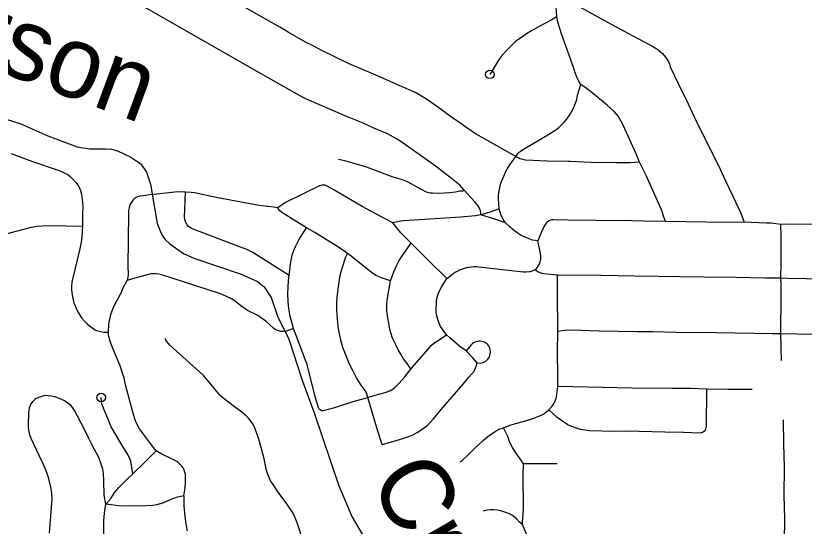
# Model space of a CAD drawing. Extents: x -19 to 366, y -4 to 359.
# Drawn here: x 150.163 to 151.042, y 193.267 to 193.836 of the extents above; entities that cross this region are included whole.
import ezdxf

# ---------------------------------------------------------------- set-up
doc = ezdxf.new("R2010")
doc.units = 0
for name, color, linetype in [('R_Striping', 7, 'Continuous'), ('R_Temp Easement', 7, 'Continuous'), ('Sheet Fence', 7, 'Continuous')]:
    doc.layers.add(name, color=color, linetype=linetype)

msp = doc.modelspace()

# ---------------------------------------------------------------- linework, layer by layer
at = {"layer": 'R_Striping'}
for points in [[(150.72015, 193.67925), (150.67618, 193.70419), (150.67058, 193.70765), (150.66447, 193.71163), (150.65778, 193.7166), (150.64733, 193.72382), (150.63711, 193.73149), (150.62298, 193.74156), (150.60937, 193.75003), (150.59015, 193.75819), (150.57287, 193.76594), (150.56157, 193.77065), (150.53448, 193.78251), (150.50494, 193.79696), (150.49507, 193.80211), (150.48606, 193.80655), (150.46673, 193.81769), (150.45747, 193.82327), (150.44294, 193.83144), (150.37229, 193.87188), (150.31563, 193.90392)], [(150.6628, 193.64156), (150.6578, 193.64726), (150.6469, 193.6562), (150.63536, 193.66505), (150.62785, 193.67065), (150.60613, 193.68574), (150.59204, 193.6959), (150.58731, 193.6988), (150.57715, 193.70445), (150.56197, 193.71071), (150.54938, 193.71669), (150.53265, 193.72337), (150.5147, 193.73108), (150.4872, 193.74312), (150.48193, 193.74577), (150.44499, 193.7663), (150.3871, 193.79954), (150.32802, 193.8332), (150.28854, 193.85605)], [(150.76602, 193.83502), (150.76523, 193.84495), (150.76442, 193.8515), (150.76434, 193.85419), (150.76441, 193.85502), (150.76467, 193.85581), (150.76512, 193.85651), (150.76574, 193.85707)], [(150.79255, 193.84516), (150.82663, 193.82642), (150.85063, 193.81342), (150.86957, 193.80336), (150.87267, 193.80186), (150.87568, 193.80016), (150.87853, 193.79824), (150.88127, 193.79614), (150.88383, 193.79385), (150.88572, 193.79169), (150.88814, 193.78824), (150.89027, 193.78444), (150.89141, 193.78182), (150.89234, 193.77912), (150.90143, 193.7597), (150.91222, 193.73767), (150.92144, 193.71787), (150.94556, 193.66988), (150.95394, 193.65206), (150.96222, 193.63501), (150.971, 193.61597), (150.97474, 193.60604)], [(150.76602, 193.83502), (150.76059, 193.83135), (150.75112, 193.82647), (150.73705, 193.81883), (150.73223, 193.81582), (150.72757, 193.81257), (150.72353, 193.80974), (150.71969, 193.80669), (150.71603, 193.80344), (150.70936, 193.79679), (150.70638, 193.79345), (150.70354, 193.78996), (150.70091, 193.78632), (150.69138, 193.77061)], [(150.78598, 193.77355), (150.78554, 193.77476), (150.78119, 193.78801), (150.77149, 193.81461), (150.76711, 193.8289), (150.76602, 193.83502)], [(150.79268, 193.7593), (150.79039, 193.76303), (150.78846, 193.76667), (150.78598, 193.77355)], [(150.72015, 193.67925), (150.72203, 193.68186), (150.72348, 193.68353), (150.72556, 193.68522), (150.72943, 193.6878), (150.75592, 193.70338), (150.76473, 193.7089), (150.76811, 193.71155), (150.77113, 193.71426), (150.7743, 193.71746), (150.7767, 193.7203), (150.77894, 193.72328), (150.781, 193.72639), (150.78287, 193.7296), (150.78455, 193.73293), (150.78694, 193.73854), (150.78816, 193.74265), (150.78899, 193.74729), (150.79268, 193.7593)], [(150.85792, 193.67282), (150.85447, 193.68194), (150.83972, 193.71413), (150.8373, 193.71904), (150.83465, 193.72384), (150.83001, 193.72926), (150.82208, 193.73626), (150.8032, 193.75205), (150.79759, 193.75611), (150.79268, 193.7593)], [(150.15803, 193.68253), (150.18189, 193.67367), (150.20818, 193.66475), (150.21347, 193.6628), (150.21873, 193.66038), (150.22102, 193.65908), (150.22391, 193.6568), (150.22715, 193.65371), (150.23021, 193.6503), (150.23328, 193.64582), (150.23434, 193.64376)], [(150.70158, 193.62069), (150.70094, 193.63183), (150.70104, 193.6354), (150.70136, 193.63894), (150.70192, 193.64246), (150.70272, 193.64593), (150.70373, 193.64935), (150.70679, 193.65715), (150.70886, 193.66152), (150.71115, 193.66578), (150.71363, 193.66992), (150.72015, 193.67925)], [(150.85792, 193.67282), (150.84752, 193.67208), (150.83229, 193.67218), (150.80426, 193.67257), (150.78074, 193.67346), (150.77912, 193.67352), (150.75524, 193.67397), (150.73123, 193.67523), (150.72666, 193.6761), (150.72468, 193.67667), (150.72015, 193.67925)], [(150.6628, 193.64156), (150.66107, 193.64071), (150.65793, 193.64039), (150.65324, 193.63959), (150.64631, 193.63868), (150.63427, 193.63812), (150.62737, 193.63826), (150.62516, 193.63843), (150.62297, 193.63879), (150.62085, 193.63934), (150.60961, 193.64541), (150.60459, 193.64837), (150.59943, 193.65089), (150.59408, 193.65304), (150.58363, 193.65624), (150.55487, 193.66703), (150.54921, 193.66867), (150.5299, 193.67424), (150.5227, 193.67597)], [(150.88718, 193.60673), (150.88489, 193.61273), (150.8833, 193.61779), (150.87968, 193.62634), (150.86535, 193.65784), (150.85792, 193.67282)], [(150.23434, 193.64376), (150.23531, 193.6414), (150.2365, 193.63731), (150.23732, 193.63134), (150.23771, 193.6239), (150.2377, 193.61543), (150.23741, 193.60144)], [(150.58329, 193.6053), (150.57461, 193.60967), (150.54914, 193.62342), (150.5211, 193.63989), (150.51739, 193.64199), (150.51012, 193.64611), (150.50877, 193.64673), (150.50734, 193.64713), (150.50586, 193.6473), (150.50437, 193.64722), (150.50291, 193.64691), (150.50153, 193.64636), (150.46363, 193.62775), (150.45509, 193.62186)], [(150.31692, 193.63689), (150.31224, 193.63638), (150.30521, 193.63548), (150.30125, 193.63481), (150.29769, 193.63371), (150.29634, 193.63296), (150.29506, 193.63202), (150.29396, 193.63099), (150.29274, 193.62954), (150.29197, 193.62838), (150.2909, 193.62626), (150.29003, 193.62457), (150.28937, 193.62209), (150.28884, 193.61907), (150.28859, 193.61565), (150.28805, 193.55694), (150.28822, 193.54802), (150.28806, 193.54478), (150.28722, 193.54122)], [(150.35235, 193.63927), (150.3454, 193.63962), (150.34024, 193.6394), (150.31692, 193.63689)], [(150.46786, 193.5467), (150.43145, 193.56965), (150.42726, 193.57218), (150.4236, 193.57412), (150.42057, 193.57547), (150.41338, 193.5783), (150.36094, 193.59825), (150.35794, 193.59974), (150.35574, 193.60127), (150.35412, 193.60292), (150.35265, 193.60561), (150.35192, 193.60788), (150.35132, 193.61128), (150.35235, 193.63927)], [(150.45509, 193.62186), (150.44774, 193.62297), (150.43695, 193.6241), (150.43031, 193.62525), (150.3865, 193.6336), (150.36225, 193.63854), (150.35871, 193.63895), (150.35235, 193.63927)], [(150.68138, 193.61412), (150.68138, 193.61648), (150.68084, 193.61868), (150.67974, 193.62146), (150.67792, 193.62447), (150.67414, 193.62905), (150.6628, 193.64156)], [(150.4869, 193.59957), (150.46256, 193.61503), (150.4594, 193.6172), (150.45707, 193.61911), (150.45509, 193.62186)], [(150.70158, 193.62069), (150.69054, 193.61693), (150.68138, 193.61412)], [(150.70872, 193.60516), (150.70616, 193.60927), (150.70395, 193.61329), (150.70158, 193.62069)], [(150.68138, 193.61412), (150.67531, 193.6129), (150.65896, 193.61171), (150.59499, 193.60758), (150.59044, 193.60683), (150.58329, 193.6053)], [(150.70872, 193.60516), (150.69811, 193.60915), (150.68138, 193.61412)], [(150.88718, 193.60673), (150.86289, 193.60725), (150.84931, 193.60737), (150.80935, 193.60773), (150.77876, 193.60818), (150.76172, 193.60858), (150.76025, 193.6085), (150.75882, 193.60817), (150.75744, 193.60762), (150.75618, 193.60685), (150.75505, 193.60588), (150.75411, 193.60474), (150.752, 193.60174), (150.74895, 193.59537), (150.74487, 193.58513)], [(150.97474, 193.60604), (150.95549, 193.60562), (150.88718, 193.60673)], [(150.1226, 193.58512), (150.1722, 193.59839), (150.18067, 193.60046), (150.18616, 193.60141), (150.19275, 193.60204), (150.20027, 193.60222), (150.23741, 193.60144)], [(150.23741, 193.60144), (150.23723, 193.59556), (150.23688, 193.59048), (150.23651, 193.58709), (150.23597, 193.58385), (150.23404, 193.57484), (150.22659, 193.54415), (150.22579, 193.53934), (150.22531, 193.53478), (150.22522, 193.53067), (150.22593, 193.52507), (150.22699, 193.5197), (150.228, 193.51618), (150.22926, 193.51291), (150.23088, 193.50932), (150.23309, 193.50506), (150.23651, 193.49943), (150.23994, 193.49541), (150.24258, 193.49283), (150.24532, 193.49049), (150.24889, 193.48781), (150.25142, 193.48626), (150.25317, 193.48545), (150.2574, 193.48409), (150.26083, 193.48345), (150.26185, 193.48348), (150.2664, 193.4836)], [(150.46786, 193.5467), (150.46958, 193.56177), (150.4703, 193.56545), (150.47119, 193.56909), (150.47226, 193.57267), (150.47356, 193.57619), (150.47502, 193.57964), (150.47847, 193.58624), (150.4869, 193.59957)], [(150.53257, 193.57099), (150.52384, 193.57757), (150.49629, 193.59445), (150.4869, 193.59957)], [(150.60367, 193.58254), (150.59218, 193.59399), (150.58329, 193.6053)], [(150.74487, 193.58513), (150.73898, 193.58584), (150.73325, 193.58807), (150.72633, 193.59118), (150.72163, 193.59417), (150.71921, 193.59594), (150.71381, 193.60051), (150.70872, 193.60516)], [(151.01536, 193.60339), (151.00463, 193.60495), (150.99973, 193.60494), (150.97474, 193.60604)], [(151.07812, 193.60336), (151.02516, 193.60369), (151.01536, 193.60339)], [(151.01563, 193.5438), (151.01585, 193.56098), (151.01579, 193.58993), (151.01536, 193.60339)], [(150.58051, 193.54063), (150.58445, 193.55082), (150.58733, 193.55727), (150.59038, 193.56316), (150.59372, 193.56841), (150.60367, 193.58254)], [(150.64345, 193.54336), (150.62257, 193.56375), (150.60367, 193.58254)], [(150.74138, 193.55289), (150.74345, 193.55433), (150.74579, 193.55827), (150.74735, 193.56169), (150.74803, 193.56492), (150.74819, 193.56756), (150.74777, 193.57145), (150.74487, 193.58513)], [(150.55555, 193.41076), (150.55391, 193.41588), (150.55247, 193.41866), (150.54811, 193.42452), (150.54277, 193.43256), (150.53892, 193.44022), (150.53486, 193.44778), (150.53112, 193.45704), (150.52774, 193.46644), (150.52731, 193.46799), (150.52585, 193.47331), (150.52422, 193.48025), (150.5229, 193.48726), (150.52168, 193.49788), (150.52082, 193.50854), (150.52088, 193.51592), (150.52121, 193.52218), (150.52181, 193.52843), (150.52334, 193.5397), (150.52426, 193.54472), (150.52539, 193.54969), (150.52671, 193.55462), (150.53089, 193.56756), (150.53257, 193.57099)], [(150.58051, 193.54063), (150.56957, 193.54447), (150.56641, 193.54576), (150.56444, 193.5467), (150.55934, 193.54993), (150.53696, 193.56814), (150.53257, 193.57099)], [(150.64345, 193.54336), (150.64603, 193.54519), (150.64815, 193.54705), (150.6504, 193.54875), (150.65277, 193.55027), (150.65526, 193.55161), (150.65783, 193.55276), (150.66303, 193.55468), (150.66564, 193.55545), (150.6683, 193.55603), (150.67101, 193.55642), (150.67373, 193.55661), (150.67643, 193.5566), (150.67916, 193.5564), (150.72885, 193.55077), (150.73152, 193.55076), (150.735, 193.55098), (150.73618, 193.55123), (150.73858, 193.55173), (150.74138, 193.55289)], [(150.47247, 193.48754), (150.46479, 193.48466), (150.46132, 193.48417), (150.45985, 193.48415), (150.45861, 193.48433), (150.454, 193.48582), (150.4522, 193.48668), (150.45079, 193.48764), (150.44172, 193.49565), (150.436, 193.49999), (150.43344, 193.50156), (150.42151, 193.50776), (150.41881, 193.50938), (150.41375, 193.51293), (150.40773, 193.51809), (150.40555, 193.51952), (150.40339, 193.52063), (150.39294, 193.5254), (150.3903, 193.52645), (150.33865, 193.54312), (150.32697, 193.54702), (150.32263, 193.54812), (150.31975, 193.54857), (150.31717, 193.54861), (150.31369, 193.54838), (150.30963, 193.5474), (150.2934, 193.54283), (150.28722, 193.54122)], [(150.47247, 193.48754), (150.47067, 193.49462), (150.46884, 193.5011), (150.46759, 193.50805), (150.46733, 193.50963), (150.46657, 193.51767), (150.46632, 193.52611), (150.46703, 193.54109), (150.46786, 193.5467)], [(150.76688, 193.54702), (150.75474, 193.54824), (150.74924, 193.54904), (150.74478, 193.5509), (150.74138, 193.55289)], [(150.76721, 193.48443), (150.76677, 193.52776), (150.76688, 193.54702)], [(151.01563, 193.5438), (150.99832, 193.54374), (150.96578, 193.54435), (150.93015, 193.54462), (150.90281, 193.54506), (150.87932, 193.5457), (150.85267, 193.54572), (150.81502, 193.54646), (150.76688, 193.54702)], [(150.2664, 193.4836), (150.26703, 193.49248), (150.2691, 193.50316), (150.27177, 193.5104), (150.27348, 193.51446), (150.28027, 193.52653), (150.28335, 193.53355), (150.28722, 193.54122)], [(150.60344, 193.44243), (150.60037, 193.44703), (150.59519, 193.45381), (150.59215, 193.45886), (150.58927, 193.46401), (150.58658, 193.46926), (150.58379, 193.47525), (150.58262, 193.47808), (150.58135, 193.48164), (150.58027, 193.48526), (150.57938, 193.48893), (150.57695, 193.5038), (150.57662, 193.50755), (150.57649, 193.51132), (150.57658, 193.5153), (150.57689, 193.51928), (150.58051, 193.54063)], [(150.64306, 193.48062), (150.64005, 193.48459), (150.63655, 193.48984), (150.63485, 193.49368), (150.63385, 193.49637), (150.63229, 193.50182), (150.63161, 193.50552), (150.63149, 193.50853), (150.63179, 193.51763), (150.63271, 193.52233), (150.63404, 193.52693), (150.63526, 193.52974), (150.63775, 193.53454), (150.64345, 193.54336)], [(151.01554, 193.48176), (151.0159, 193.52448), (151.01596, 193.53656), (151.01563, 193.5438)], [(151.26651, 193.54001), (151.25943, 193.53985), (151.24084, 193.53985), (151.22114, 193.54042), (151.17904, 193.5409), (151.1643, 193.54119), (151.11868, 193.5421), (151.09246, 193.54215), (151.06547, 193.54273), (151.02297, 193.54319), (151.01563, 193.5438)], [(150.50294, 193.39674), (150.5021, 193.39723), (150.50137, 193.39789), (150.50082, 193.39869), (150.50044, 193.39959), (150.49715, 193.41058), (150.48742, 193.44851), (150.48442, 193.4562), (150.47869, 193.47197), (150.47247, 193.48754)], [(150.76727, 193.42303), (150.76702, 193.43557), (150.76681, 193.46133), (150.76721, 193.48443)], [(151.01554, 193.48176), (151.00624, 193.4816), (150.94337, 193.48281), (150.89898, 193.48313), (150.87281, 193.48394), (150.85519, 193.48397), (150.81313, 193.48467), (150.78268, 193.48588), (150.77452, 193.48539), (150.76721, 193.48443)], [(150.31959, 193.35135), (150.31664, 193.35494), (150.30421, 193.37139), (150.30107, 193.37596), (150.29717, 193.3828), (150.29602, 193.38572), (150.29348, 193.39444), (150.28559, 193.42479), (150.28376, 193.43269), (150.28255, 193.4369), (150.27937, 193.44591), (150.27161, 193.46456), (150.26955, 193.46998), (150.26814, 193.47451), (150.26699, 193.47882), (150.26654, 193.48111), (150.2664, 193.4836)], [(150.48417, 193.24854), (150.47672, 193.27116), (150.4738, 193.27854), (150.47095, 193.28358), (150.46534, 193.29219), (150.45554, 193.30549), (150.44902, 193.31496), (150.44708, 193.31812), (150.44531, 193.32183), (150.44369, 193.32625), (150.44227, 193.33091), (150.4401, 193.34083), (150.43669, 193.35507), (150.43414, 193.36431), (150.42998, 193.37589), (150.42874, 193.37853), (150.42694, 193.3817), (150.42526, 193.38421), (150.4225, 193.38775), (150.41996, 193.39028), (150.41495, 193.39451), (150.40529, 193.40162), (150.39887, 193.40654), (150.39348, 193.41086), (150.39107, 193.41303), (150.38909, 193.41519), (150.37663, 193.43024), (150.37224, 193.43526), (150.36778, 193.4395), (150.33487, 193.46921), (150.33328, 193.47088), (150.33151, 193.47317), (150.33051, 193.47478), (150.32984, 193.4765)], [(150.60344, 193.44243), (150.60689, 193.44666), (150.62285, 193.46502), (150.6258, 193.46858), (150.6288, 193.47123), (150.6361, 193.47558), (150.64306, 193.48062)], [(150.66494, 193.46256), (150.65792, 193.46743), (150.64627, 193.47763), (150.64306, 193.48062)], [(151.26608, 193.47836), (151.24269, 193.47805), (151.21726, 193.47848), (151.18049, 193.47885), (151.1695, 193.47908), (151.14734, 193.47955), (151.08988, 193.48027), (151.01554, 193.48176)], [(151.0162, 193.45213), (151.01554, 193.48176)], [(150.6772, 193.44937), (150.68064, 193.44903), (150.68227, 193.44928), (150.68386, 193.44976), (150.68538, 193.45045), (150.6868, 193.45133), (150.68807, 193.4524), (150.6892, 193.45362), (150.69012, 193.45499), (150.69089, 193.45647), (150.69143, 193.45804), (150.69198, 193.4612), (150.692, 193.46275), (150.69179, 193.46427), (150.69137, 193.46576), (150.69076, 193.46718), (150.68996, 193.4685), (150.689, 193.46969), (150.68785, 193.47074), (150.6866, 193.47163), (150.68522, 193.47234), (150.68376, 193.47285), (150.68072, 193.47339), (150.67918, 193.47342), (150.67762, 193.47326), (150.67611, 193.47291), (150.67464, 193.47237), (150.67326, 193.47165), (150.67198, 193.47077), (150.67083, 193.46973), (150.66494, 193.46256)], [(150.6772, 193.44937), (150.67248, 193.4551), (150.66494, 193.46256)], [(150.59542, 193.36539), (150.59997, 193.36694), (150.60474, 193.36901), (150.61099, 193.37226), (150.61971, 193.37827), (150.62221, 193.38041), (150.62492, 193.38308), (150.62813, 193.38654), (150.63224, 193.39164), (150.63721, 193.39737), (150.6617, 193.42572), (150.66795, 193.43324), (150.67377, 193.44028), (150.67548, 193.44356), (150.6772, 193.44937)], [(150.55555, 193.41076), (150.56376, 193.4134), (150.57464, 193.41631), (150.57974, 193.41834), (150.58168, 193.41922), (150.5835, 193.42029), (150.58521, 193.42154), (150.58678, 193.42296), (150.59039, 193.42659), (150.59664, 193.43368), (150.60344, 193.44243)], [(150.75704, 193.39686), (150.76032, 193.40058), (150.76175, 193.40251), (150.76302, 193.40455), (150.76407, 193.4067), (150.76495, 193.40893), (150.76564, 193.41122), (150.76727, 193.42303)], [(150.93254, 193.41993), (150.9155, 193.42088), (150.89466, 193.42087), (150.85003, 193.42134), (150.76727, 193.42303)], [(150.93254, 193.41993), (150.93226, 193.37845), (150.93207, 193.37705), (150.93171, 193.37569), (150.93113, 193.37439), (150.93041, 193.37319), (150.92934, 193.37243), (150.92817, 193.37185), (150.92693, 193.37144), (150.92566, 193.37123), (150.90695, 193.37195), (150.88648, 193.37203), (150.84304, 193.37317), (150.83026, 193.3729), (150.80223, 193.37382), (150.7976, 193.37429), (150.79227, 193.37528), (150.78797, 193.37645), (150.78148, 193.37876), (150.77805, 193.38039), (150.76622, 193.38867), (150.75704, 193.39686)], [(150.98358, 193.41955), (150.96837, 193.41981), (150.95672, 193.41985), (150.93254, 193.41993)], [(150.26343, 193.29216), (150.26176, 193.30224), (150.26135, 193.31742), (150.26075, 193.32649), (150.26002, 193.33107), (150.25841, 193.33658), (150.25556, 193.3438), (150.24918, 193.3563), (150.24443, 193.36514), (150.23893, 193.37655), (150.22875, 193.39633), (150.22679, 193.39929), (150.22485, 193.40148), (150.22256, 193.40353), (150.21968, 193.40569), (150.21659, 193.40751), (150.21189, 193.4095), (150.20658, 193.41133), (150.20276, 193.41223), (150.19893, 193.41276), (150.19658, 193.41289), (150.19449, 193.41261), (150.19007, 193.41125), (150.18577, 193.40954), (150.18479, 193.40889), (150.18185, 193.40596), (150.17995, 193.40354), (150.17919, 193.40202), (150.17823, 193.39937), (150.17757, 193.39621), (150.1772, 193.39353), (150.17685, 193.38076), (150.17706, 193.3767), (150.17763, 193.37295), (150.17851, 193.36957), (150.18013, 193.36536), (150.19255, 193.33873), (150.19623, 193.33043), (150.19862, 193.32436), (150.20195, 193.31124), (150.20293, 193.30378), (150.20327, 193.29711), (150.2031, 193.2932), (150.20039, 193.25974)], [(150.29359, 193.32595), (150.29125, 193.33989), (150.29034, 193.34265), (150.28784, 193.34727), (150.28066, 193.35906), (150.27649, 193.3664), (150.27308, 193.37188), (150.26917, 193.37893), (150.26556, 193.38744), (150.26258, 193.39501), (150.2591, 193.40389), (150.25868, 193.40582), (150.25839, 193.41069)], [(150.50294, 193.39674), (150.50388, 193.39644), (150.50485, 193.39636), (150.50582, 193.39648), (150.51854, 193.39951), (150.53899, 193.40619), (150.55555, 193.41076)], [(150.57126, 193.35825), (150.56662, 193.37317), (150.55555, 193.41076)], [(150.70657, 193.37709), (150.7128, 193.37948), (150.71989, 193.38171), (150.73003, 193.38453), (150.74132, 193.38812), (150.74481, 193.38943), (150.7478, 193.3907), (150.75146, 193.3927), (150.75704, 193.39686)], [(151.01903, 193.23458), (151.01963, 193.25044), (151.0199, 193.27621), (151.01941, 193.30189), (151.01949, 193.33316), (151.01884, 193.35912), (151.0186, 193.3859)], [(150.65842, 193.33908), (150.65958, 193.33999), (150.66839, 193.34801), (150.674, 193.35368), (150.68374, 193.36274), (150.68669, 193.36549), (150.6891, 193.36749), (150.69495, 193.37151), (150.69837, 193.37356), (150.70186, 193.37541), (150.70657, 193.37709)], [(150.729, 193.33687), (150.72705, 193.34005), (150.71963, 193.3501), (150.71666, 193.35495), (150.71374, 193.36075), (150.71129, 193.36736), (150.70657, 193.37709)], [(150.57126, 193.35825), (150.58317, 193.36165), (150.59542, 193.36539)], [(150.29359, 193.32595), (150.30665, 193.33837), (150.31959, 193.35135)], [(150.35036, 193.30138), (150.35178, 193.31026), (150.35233, 193.31641), (150.35242, 193.32192), (150.35214, 193.32513), (150.35166, 193.32752), (150.3507, 193.33029), (150.3497, 193.33232), (150.34816, 193.33441), (150.34608, 193.33671), (150.34453, 193.33806), (150.34247, 193.33944), (150.33996, 193.34092), (150.33532, 193.34328), (150.32516, 193.34803), (150.31959, 193.35135)], [(150.72782, 193.26937), (150.72772, 193.27189), (150.72871, 193.28628), (150.7286, 193.32409), (150.729, 193.33687)], [(150.76618, 193.33705), (150.75358, 193.3369), (150.73359, 193.33707), (150.729, 193.33687)], [(150.26343, 193.29216), (150.26922, 193.29825), (150.27159, 193.30222), (150.2737, 193.30532), (150.27782, 193.31067), (150.28645, 193.31923), (150.29359, 193.32595)], [(150.35036, 193.30138), (150.34605, 193.30001), (150.34302, 193.29968), (150.34128, 193.29921), (150.33857, 193.29817), (150.32763, 193.29345), (150.32397, 193.29221), (150.32011, 193.29121), (150.31606, 193.29065), (150.30899, 193.29027), (150.28096, 193.28991), (150.26343, 193.29216)], [(150.35036, 193.30138), (150.35046, 193.29021), (150.35148, 193.27818), (150.3527, 193.27001), (150.3543, 193.26237)], [(150.26153, 193.24089), (150.26114, 193.25572), (150.26116, 193.2731), (150.26188, 193.28223), (150.26343, 193.29216)], [(150.72782, 193.26937), (150.72442, 193.27207), (150.72117, 193.27561), (150.7191, 193.27732), (150.71646, 193.27933), (150.71314, 193.28124), (150.7093, 193.28282), (150.70366, 193.28456), (150.70001, 193.28525), (150.69498, 193.28572), (150.69185, 193.2857), (150.68822, 193.2853), (150.68396, 193.28431)], [(150.73847, 193.2402), (150.73682, 193.24651), (150.73385, 193.25474), (150.72782, 193.26937)]]:
    msp.add_lwpolyline(points, dxfattribs=at)
for centre in [(150.69138, 193.77061), (150.25839, 193.41069)]:
    msp.add_circle(centre, 0.00473, dxfattribs=at)
at = {"layer": 'R_Temp Easement'}
for points in [[(150.14377, 193.72318), (150.16864, 193.7154), (150.19887, 193.70215), (150.23155, 193.69006), (150.24521, 193.68751), (150.26282, 193.68783), (150.26983, 193.68732), (150.27647, 193.68547), (150.2913, 193.67856), (150.30235, 193.67105), (150.30887, 193.66161), (150.31334, 193.64835), (150.3207, 193.60455), (150.32592, 193.59206), (150.32975, 193.58659), (150.33472, 193.58188), (150.35015, 193.57117), (150.36156, 193.56595), (150.41417, 193.54794), (150.43242, 193.53991), (150.44004, 193.5339), (150.44772, 193.52218), (150.45471, 193.50116)], [(150.45471, 193.50116), (150.46742, 193.47563), (150.48219, 193.43018), (150.49556, 193.39364), (150.52274, 193.31335), (150.53761, 193.27815), (150.56316, 193.23449), (150.59103, 193.18573), (150.61007, 193.15056), (150.6126, 193.14299), (150.61671, 193.1265), (150.62295, 193.10433), (150.64704, 193.05478), (150.65029, 193.0512), (150.66686, 193.04031), (150.6781, 193.03186), (150.68861, 193.02054), (150.71838, 192.99419), (150.73134, 192.98347), (150.75951, 192.96736), (150.77984, 192.95992), (150.79367, 192.95946)]]:
    msp.add_lwpolyline(points, dxfattribs=at)
at = {"layer": 'Sheet Fence'}
for points in [[(154.11585, 1.87092), (153.9063, 10.48743), (153.69602, 19.10409), (153.48501, 27.72087), (153.27327, 36.3378), (153.0608, 44.95486), (152.84759, 53.57206), (152.63366, 62.1894), (152.419, 70.80688), (152.20362, 79.42449), (151.98751, 88.04225), (151.77068, 96.66014), (151.55312, 105.27817), (151.33484, 113.89634), (151.11584, 122.51465), (150.89612, 131.13311), (150.67568, 139.7517), (150.45452, 148.37043), (150.23264, 156.98931), (150.01005, 165.60832), (149.78674, 174.22748), (149.56272, 182.84677), (149.33799, 191.46621), (149.11254, 200.0858), (148.88638, 208.70552), (148.65952, 217.32539), (148.43194, 225.9454), (148.20366, 234.56555), (147.97466, 243.18584), (147.74497, 251.80628), (147.51457, 260.42687), (147.28346, 269.04759), (147.05165, 277.66846), (146.81914, 286.28948), (146.58593, 294.91064), (146.35202, 303.53194), (146.11742, 312.15339), (145.88211, 320.77499), (145.64611, 329.39673), (145.40941, 338.01861), (145.17202, 346.64065)], [(0, 189.51617), (7.11214, 189.52059), (14.22427, 189.53386), (21.33637, 189.55597), (28.44845, 189.58693), (35.56048, 189.62672), (42.67245, 189.67537), (49.78436, 189.73285), (56.89619, 189.79918), (64.00793, 189.87436), (71.11958, 189.95838), (78.23111, 190.05124), (85.34253, 190.15294), (92.45381, 190.26349), (99.56495, 190.38288), (106.67593, 190.51112), (113.78675, 190.6482), (120.89739, 190.79412), (128.00785, 190.94888), (135.11811, 191.11248), (142.22816, 191.28493), (149.33799, 191.46621), (156.44759, 191.65634), (163.55694, 191.85531), (170.66605, 192.06312), (177.77489, 192.27977), (184.88345, 192.50526), (191.99173, 192.73959), (199.09971, 192.98276), (206.20739, 193.23477), (213.31474, 193.49561), (220.42177, 193.7653), (227.52845, 194.04382), (234.63479, 194.33118), (241.74076, 194.62738), (248.84635, 194.93241), (255.95157, 195.24628), (263.05638, 195.56898), (270.16079, 195.90052), (277.26478, 196.24089), (284.36834, 196.5901), (291.47147, 196.94814), (298.57414, 197.31501), (305.67635, 197.69072), (312.77809, 198.07525), (319.87934, 198.46862), (326.9801, 198.87082), (334.08035, 199.28185), (341.18009, 199.7017)]]:
    msp.add_spline(points, degree=3, dxfattribs=at)

# ---------------------------------------------------------------- texts
at = {"layer": 'R_Temp Easement'}
for s, rotation, p in [('Jimerson', 339.76055, (149.89474, 193.86599)), ('Cr.', 299.59138, (150.55583, 193.31845))]:
    msp.add_text(s, height=0.08, rotation=rotation, dxfattribs=at).set_placement(p)

doc.saveas('drawing.dxf')
